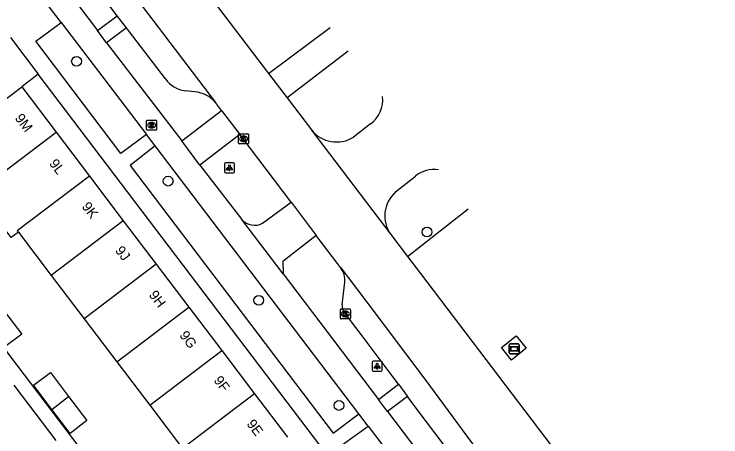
# Model space of a CAD drawing. Extents: x 160026 to 161302, y 384757 to 385701.
# Drawn here: x 160459.2 to 160530.1, y 385444.5 to 385486.9 of the extents above; entities that cross this region are included whole.
import ezdxf

# ---------------------------------------------------------------- set-up
doc = ezdxf.new("R2010")
doc.units = 0
for name, color, linetype in [('IMGEO_Boom', 7, 'Continuous'), ('IMGEO_Fietspad_gesloten', 7, 'Continuous'), ('IMGEO_Groenvoorziening', 7, 'Continuous'), ('IMGEO_Kolk', 7, 'Continuous'), ('IMGEO_Lichtpunt', 7, 'Continuous'), ('IMGEO_Pand', 7, 'Continuous'), ('IMGEO_Pand_nummerreeks', 7, 'Continuous'), ('IMGEO_Parkeervlak_open', 7, 'Continuous'), ('IMGEO_Reclamebord', 7, 'Continuous'), ('IMGEO_Rijbaan_lokaal_gesloten', 7, 'Continuous'), ('IMGEO_Rijbaan_lokaal_open', 7, 'Continuous'), ('IMGEO_Rioolput', 7, 'Continuous'), ('IMGEO_Verkeerseiland_groen', 7, 'Continuous'), ('IMGEO_Voetpad_open', 7, 'Continuous')]:
    doc.layers.add(name, color=color, linetype=linetype)

msp = doc.modelspace()

# ---------------------------------------------------------------- linework, layer by layer
at = {"layer": 'IMGEO_Boom'}
for centre in [(160465.495, 385482.124), (160474.687, 385470.102), (160500.669, 385464.993), (160483.782, 385458.148), (160491.821, 385447.599)]:
    msp.add_circle(centre, 0.489, dxfattribs=at)
at = {"layer": 'IMGEO_Fietspad_gesloten'}
for points in [[(160450.164, 385508.169), (160467.607, 385485.214)], [(160463.968, 385486.014), (160459.973, 385491.267)], [(160463.968, 385486.014), (160472.502, 385474.792)], [(160468.509, 385483.99), (160467.607, 385485.214)], [(160468.509, 385483.99), (160476.046, 385474.129)], [(160473.388, 385473.626), (160472.502, 385474.792)], [(160477.883, 385471.703), (160476.046, 385474.129)], [(160493.83, 385446.745), (160473.388, 385473.626)], [(160477.883, 385471.703), (160482.072, 385466.259)], [(160484.151, 385465.878), (160487.034, 385467.978)], [(160486.213, 385460.814), (160482.072, 385466.259)], [(160489.555, 385464.633), (160486.188, 385462.034), (160486.213, 385460.814)], [(160486.213, 385460.814), (160495.79, 385448.187)], [(160496.701, 385446.986), (160495.79, 385448.187)], [(160496.701, 385446.986), (160506.859, 385433.594)], [(160494.764, 385445.517), (160493.83, 385446.745)], [(160494.764, 385445.517), (160504.971, 385432.095)]]:
    msp.add_lwpolyline(points, dxfattribs=at)
msp.add_arc((160483.356, 385467.401), 1.718, 221.65766, 297.57262, dxfattribs=at)
at = {"layer": 'IMGEO_Groenvoorziening'}
msp.add_lwpolyline([(160461.664, 385480.824), (160460, 385479.559)], dxfattribs=at)
at = {"layer": 'IMGEO_Kolk'}
for p, q in [((160481.757, 385473.925), (160481.757, 385474.777)), ((160481.832, 385474.851), (160482.684, 385474.851)), ((160482.245, 385474.631), (160482.27, 385474.631)), ((160482.758, 385474.777), (160482.758, 385473.925)), ((160482.684, 385473.851), (160481.832, 385473.851)), ((160482.268, 385474.071), (160482.243, 385474.071)), ((160491.97, 385456.351), (160491.97, 385457.203)), ((160492.045, 385457.277), (160492.897, 385457.277)), ((160492.458, 385457.057), (160492.483, 385457.057)), ((160492.971, 385457.203), (160492.971, 385456.351)), ((160492.897, 385456.277), (160492.045, 385456.277)), ((160492.481, 385456.497), (160492.456, 385456.497))]:
    msp.add_line(p, q, dxfattribs=at)
for points in [[(160481.757, 385473.925), (160481.757, 385474.777)], [(160481.832, 385474.851), (160482.684, 385474.851)], [(160482.078, 385474.551), (160482.201, 385474.551), (160482.201, 385474.4), (160482.331, 385474.551), (160482.495, 385474.551), (160482.349, 385474.4), (160482.502, 385474.151), (160482.35, 385474.151), (160482.265, 385474.315), (160482.201, 385474.248), (160482.201, 385474.151), (160482.078, 385474.151), (160482.078, 385474.551)], [(160482.758, 385474.777), (160482.758, 385473.925)], [(160482.684, 385473.851), (160481.832, 385473.851)], [(160491.97, 385456.351), (160491.97, 385457.203)], [(160492.045, 385457.277), (160492.897, 385457.277)], [(160492.291, 385456.977), (160492.414, 385456.977), (160492.414, 385456.826), (160492.544, 385456.977), (160492.708, 385456.977), (160492.562, 385456.826), (160492.715, 385456.577), (160492.563, 385456.577), (160492.478, 385456.741), (160492.414, 385456.674), (160492.414, 385456.577), (160492.291, 385456.577), (160492.291, 385456.977)], [(160492.971, 385457.203), (160492.971, 385456.351)], [(160492.897, 385456.277), (160492.045, 385456.277)]]:
    msp.add_lwpolyline(points, dxfattribs=at)
for centre, start, end in [((160481.834, 385474.775), 91.55205, 178.44795), ((160481.834, 385474.775), 91.55205, 178.44795), ((160482.682, 385474.775), 1.55205, 88.44795), ((160482.682, 385474.775), 1.55205, 88.44795), ((160481.834, 385473.927), 181.55205, 268.44795), ((160481.834, 385473.927), 181.55205, 268.44795), ((160482.682, 385473.927), 271.55205, 358.44795), ((160482.682, 385473.927), 271.55205, 358.44795), ((160492.047, 385457.201), 91.55205, 178.44795), ((160492.047, 385457.201), 91.55205, 178.44795), ((160492.895, 385457.201), 1.55205, 88.44795), ((160492.895, 385457.201), 1.55205, 88.44795), ((160492.047, 385456.353), 181.55205, 268.44795), ((160492.047, 385456.353), 181.55205, 268.44795), ((160492.895, 385456.353), 271.55205, 358.44795), ((160492.895, 385456.353), 271.55205, 358.44795)]:
    msp.add_arc(centre, 0.0765, start, end, dxfattribs=at)
for centre, major_axis, ratio, start_param, end_param in [((160482.244, 385474.351), (-0.387, 0.002), 0.722429, 4.712389, 7.853982), ((160482.269, 385474.351), (-0.39, 0.002), 0.717154, 1.570796, 4.712389), ((160492.457, 385456.777), (-0.387, 0.002), 0.722429, 4.712389, 7.853982), ((160492.482, 385456.777), (-0.39, 0.002), 0.717154, 1.570796, 4.712389)]:
    msp.add_ellipse(centre, major_axis=major_axis, ratio=ratio, start_param=start_param, end_param=end_param, dxfattribs=at)
at = {"layer": 'IMGEO_Lichtpunt'}
for p, q in [((160480.338, 385471.835), (160480.338, 385471.028)), ((160480.338, 385471.835), (160480.338, 385471.028)), ((160481.24, 385471.93), (160480.432, 385471.93)), ((160481.24, 385471.93), (160480.432, 385471.93)), ((160481.334, 385471.028), (160481.334, 385471.835)), ((160481.334, 385471.028), (160481.334, 385471.835)), ((160480.432, 385470.934), (160481.24, 385470.934)), ((160480.432, 385470.934), (160481.24, 385470.934)), ((160495.157, 385451.936), (160495.157, 385451.129)), ((160495.157, 385451.936), (160495.157, 385451.129)), ((160496.059, 385452.031), (160495.251, 385452.031)), ((160496.059, 385452.031), (160495.251, 385452.031)), ((160496.153, 385451.129), (160496.153, 385451.936)), ((160496.153, 385451.129), (160496.153, 385451.936)), ((160495.251, 385451.035), (160496.059, 385451.035)), ((160495.251, 385451.035), (160496.059, 385451.035))]:
    msp.add_line(p, q, dxfattribs=at)
for points in [[(160480.712, 385471.499), (160480.751, 385471.471), (160480.563, 385471.209), (160480.525, 385471.236), (160480.712, 385471.499)], [(160480.814, 385471.451), (160480.861, 385471.451), (160480.861, 385471.129), (160480.814, 385471.129), (160480.814, 385471.451)], [(160480.924, 385471.471), (160480.962, 385471.498), (160481.149, 385471.236), (160481.11, 385471.208), (160480.924, 385471.471)], [(160495.531, 385451.6), (160495.57, 385451.572), (160495.382, 385451.31), (160495.344, 385451.337), (160495.531, 385451.6)], [(160495.633, 385451.552), (160495.68, 385451.552), (160495.68, 385451.23), (160495.633, 385451.23), (160495.633, 385451.552)], [(160495.743, 385451.572), (160495.781, 385451.599), (160495.968, 385451.337), (160495.929, 385451.309), (160495.743, 385451.572)]]:
    msp.add_lwpolyline(points, dxfattribs=at)
for centre in [(160480.837, 385471.633), (160495.656, 385451.734)]:
    msp.add_circle(centre, 0.0994, dxfattribs=at)
for centre, start, end in [((160480.432, 385471.835), 90, 180), ((160480.432, 385471.835), 90, 180), ((160481.24, 385471.835), 0, 90), ((160481.24, 385471.835), 0, 90), ((160480.432, 385471.028), 180, 270), ((160480.432, 385471.028), 180, 270), ((160481.24, 385471.028), 270, 0), ((160481.24, 385471.028), 270, 360), ((160495.251, 385451.936), 90, 180), ((160495.251, 385451.936), 90, 180), ((160496.059, 385451.936), 0, 90), ((160496.059, 385451.936), 0, 90), ((160495.251, 385451.129), 180, 270), ((160495.251, 385451.129), 180, 270), ((160496.059, 385451.129), 270, 0), ((160496.059, 385451.129), 270, 360)]:
    msp.add_arc(centre, 0.0946, start, end, dxfattribs=at)
at = {"layer": 'IMGEO_Pand'}
for points in [[(160452.135, 385473.414), (160452.055, 385473.519), (160460, 385479.559)], [(160460, 385479.559), (160463.446, 385475.016)], [(160455.505, 385468.98), (160463.446, 385475.016)], [(160463.446, 385475.016), (160466.788, 385470.609)], [(160466.788, 385470.609), (160459.553, 385465.124), (160459.673, 385464.989)], [(160466.788, 385470.609), (160470.189, 385466.125)], [(160459.673, 385464.989), (160458.954, 385464.442), (160455.505, 385468.98)], [(160470.189, 385466.125), (160462.964, 385460.647)], [(160470.189, 385466.125), (160473.482, 385461.784)], [(160459.673, 385464.989), (160462.964, 385460.647)], [(160473.482, 385461.784), (160466.255, 385456.306)], [(160473.482, 385461.784), (160476.774, 385457.443)], [(160462.964, 385460.647), (160466.255, 385456.306)], [(160469.546, 385451.964), (160476.774, 385457.443)], [(160476.774, 385457.443), (160480.066, 385453.102)], [(160458.177, 385457.169), (160460.001, 385454.736), (160458.308, 385453.466), (160456.483, 385455.898)], [(160466.255, 385456.306), (160469.546, 385451.964)], [(160472.837, 385447.623), (160480.066, 385453.102)], [(160480.066, 385453.102), (160483.358, 385448.762)], [(160469.546, 385451.964), (160472.837, 385447.623)], [(160463.02, 385447.21), (160461.185, 385449.631), (160462.878, 385450.901), (160464.707, 385448.489)], [(160464.707, 385448.489), (160466.535, 385446.076), (160464.848, 385444.797), (160463.02, 385447.21)], [(160463.02, 385447.21), (160464.707, 385448.489)], [(160483.358, 385448.762), (160476.128, 385443.281)], [(160483.358, 385448.762), (160486.65, 385444.421)], [(160472.837, 385447.623), (160476.128, 385443.281)]]:
    msp.add_lwpolyline(points, dxfattribs=at)
at = {"layer": 'IMGEO_Parkeervlak_open'}
for points in [[(160469.59, 385486.692), (160459.481, 385500), (160452.433, 385509.278), (160452.147, 385509.654)], [(160474.41, 385480.347), (160470.716, 385485.21), (160470.505, 385485.487)], [(160477.381, 385479.051), (160476.394, 385479.15)], [(160492.155, 385457.69), (160492.424, 385459.953)], [(160497.785, 385449.724), (160497.158, 385450.565), (160494.044, 385454.721), (160492.334, 385456.955)], [(160508.762, 385434.937), (160508.418, 385435.41), (160505.422, 385439.48), (160502.569, 385443.347), (160499.569, 385447.333), (160498.696, 385448.504)]]:
    msp.add_lwpolyline(points, dxfattribs=at)
for centre, radius, start, end in [((160476.837, 385482.127), 3.009, 216.25355, 261.53905), ((160477.114, 385476.01), 3.052, 40.45698, 84.97229), ((160490.262, 385460.101), 2.167, 356.07624, 38.11297), ((160493.151, 385457.543), 1.007, 171.62419, 215.75024)]:
    msp.add_arc(centre, radius, start, end, dxfattribs=at)
at = {"layer": 'IMGEO_Reclamebord'}
for p, q in [((160508.91, 385452.888), (160508.91, 385453.688)), ((160508.91, 385453.688), (160508.91, 385452.888)), ((160509.01, 385453.788), (160509.8, 385453.788)), ((160509.8, 385453.788), (160509.01, 385453.788)), ((160509.9, 385453.688), (160509.9, 385452.888)), ((160509.9, 385452.888), (160509.9, 385453.688)), ((160509.8, 385452.788), (160509.01, 385452.788)), ((160509.01, 385452.788), (160509.8, 385452.788))]:
    msp.add_line(p, q, dxfattribs=at)
for points in [[(160509.011, 385453.52), (160509.799, 385453.52), (160509.799, 385453.056), (160509.011, 385453.056), (160509.011, 385453.52)], [(160509.076, 385453.455), (160509.076, 385453.121), (160509.734, 385453.121), (160509.734, 385453.455), (160509.076, 385453.455)]]:
    msp.add_lwpolyline(points, dxfattribs=at)
for centre, start, end in [((160509.01, 385453.688), 90, 180), ((160509.01, 385453.688), 90, 180), ((160509.8, 385453.688), 0, 90), ((160509.8, 385453.688), 360, 90), ((160509.01, 385452.888), 180, 270), ((160509.01, 385452.888), 180, 270), ((160509.8, 385452.888), 270, 0), ((160509.8, 385452.888), 270, 0)]:
    msp.add_arc(centre, 0.1, start, end, dxfattribs=at)
at = {"layer": 'IMGEO_Rijbaan_lokaal_gesloten'}
for points in [[(160429.878, 385553.156), (160470.248, 385500), (160484.761, 385480.89)], [(160427.902, 385545.817), (160462.714, 385500), (160479.436, 385477.991)], [(160484.761, 385480.89), (160486.628, 385478.443)], [(160480.043, 385477.196), (160479.436, 385477.991)], [(160486.628, 385478.443), (160489.058, 385475.245)], [(160480.043, 385477.196), (160480.15, 385477.055), (160481.89, 385474.772)], [(160494.997, 385475.836), (160493.297, 385474.526)], [(160489.058, 385475.245), (160489.08, 385475.205), (160497.017, 385464.764), (160497.037, 385464.742)], [(160487.034, 385467.978), (160482.012, 385474.612), (160481.89, 385474.772)], [(160497.514, 385469.012), (160499.498, 385470.596)], [(160487.034, 385467.978), (160489.555, 385464.633)], [(160491.967, 385461.439), (160491.691, 385461.837), (160489.555, 385464.633)], [(160497.037, 385464.742), (160498.698, 385462.556)], [(160498.698, 385462.556), (160500, 385460.842), (160530.144, 385421.169)], [(160491.967, 385461.439), (160492.138, 385461.232), (160492.738, 385460.448), (160494.514, 385458.092), (160500.438, 385450.238), (160504.672, 385444.526), (160508.519, 385439.367), (160512.396, 385434.081), (160516.604, 385428.261), (160520.285, 385423.163), (160523.892, 385418.13), (160524.087, 385417.857), (160524.231, 385417.656)]]:
    msp.add_lwpolyline(points, dxfattribs=at)
for centre, radius, start, end in [((160493.177, 385478.276), 3.044, 306.71909, 6.20379), ((160491.578, 385477.244), 3.216, 218.42763, 302.31911), ((160501.366, 385468.379), 2.899, 81.1141, 130.10889), ((160499.604, 385466.617), 3.179, 131.11341, 216.13847)]:
    msp.add_arc(centre, radius, start, end, dxfattribs=at)
at = {"layer": 'IMGEO_Rijbaan_lokaal_open'}
for points in [[(160495.875, 385417.232), (160495.92, 385417.173), (160488.294, 385413.757), (160459.553, 385451.644), (160449.825, 385464.519), (160448.667, 385463.642)], [(160463.447, 385444.083), (160459.234, 385449.636)]]:
    msp.add_lwpolyline(points, dxfattribs=at)
at = {"layer": 'IMGEO_Rioolput'}
for p, q in [((160472.525, 385475.29), (160472.525, 385476.142)), ((160472.6, 385476.216), (160473.452, 385476.216)), ((160473.013, 385475.996), (160473.038, 385475.996)), ((160473.526, 385476.142), (160473.526, 385475.29)), ((160473.452, 385475.216), (160472.6, 385475.216)), ((160473.036, 385475.436), (160473.011, 385475.436))]:
    msp.add_line(p, q, dxfattribs=at)
for points in [[(160472.525, 385475.29), (160472.525, 385476.142)], [(160472.6, 385476.216), (160473.452, 385476.216)], [(160473.114, 385475.914), (160472.862, 385475.916), (160472.862, 385475.516)], [(160473.04, 385475.835), (160472.986, 385475.835), (160472.986, 385475.754)], [(160473.526, 385476.142), (160473.526, 385475.29)], [(160473.452, 385475.216), (160472.6, 385475.216)], [(160472.862, 385475.516), (160472.986, 385475.516), (160472.986, 385475.678), (160472.997, 385475.678)], [(160472.986, 385475.754), (160473.038, 385475.754)], [(160473.044, 385475.649), (160473.115, 385475.516), (160473.255, 385475.516), (160473.19, 385475.642)]]:
    msp.add_lwpolyline(points, dxfattribs=at)
for centre, radius, start, end in [((160472.602, 385476.14), 0.0765, 91.55205, 178.44795), ((160472.602, 385476.14), 0.0765, 91.55205, 178.44795), ((160473.046, 385475.739), 0.0964, 77.00612, 93.18647), ((160473.06, 385475.796), 0.0378, 276.66336, 79.67722), ((160473.113, 385475.804), 0.109, 350.36119, 89.41601), ((160473.45, 385476.14), 0.0765, 1.55205, 88.44795), ((160473.45, 385476.14), 0.0765, 1.55205, 88.44795), ((160472.602, 385475.292), 0.0765, 181.55205, 268.44795), ((160472.602, 385475.292), 0.0765, 181.55205, 268.44795), ((160472.996, 385475.625), 0.0533, 26.02933, 88.69889), ((160473.022, 385475.943), 0.19, 274.7715, 282.96867), ((160473.111, 385475.804), 0.112, 277.58423, 350.98172), ((160473.095, 385475.589), 0.108, 29.51342, 73.79051), ((160473.45, 385475.292), 0.0765, 271.55205, 358.44795), ((160473.45, 385475.292), 0.0765, 271.55205, 358.44795)]:
    msp.add_arc(centre, radius, start, end, dxfattribs=at)
for centre, major_axis, ratio, start_param, end_param in [((160473.012, 385475.716), (-0.387, 0.002), 0.722429, 4.712389, 7.853982), ((160473.037, 385475.716), (-0.39, 0.002), 0.717154, 1.570796, 4.712389)]:
    msp.add_ellipse(centre, major_axis=major_axis, ratio=ratio, start_param=start_param, end_param=end_param, dxfattribs=at)
at = {"layer": 'IMGEO_Verkeerseiland_groen'}
msp.add_lwpolyline([(160498.698, 385462.556), (160504.798, 385467.328)], dxfattribs=at)
at = {"layer": 'IMGEO_Voetpad_open'}
for points in [[(160467.607, 385485.214), (160469.59, 385486.692)], [(160470.505, 385485.487), (160469.59, 385486.692)], [(160472.502, 385474.792), (160469.956, 385472.872), (160461.428, 385484.142), (160463.968, 385486.014)], [(160470.505, 385485.487), (160468.509, 385483.99)], [(160484.761, 385480.89), (160490.928, 385485.527)], [(160458.867, 385484.508), (160461.664, 385480.824)], [(160492.753, 385483.132), (160486.628, 385478.443)], [(160505.278, 385423.36), (160461.664, 385480.824)], [(160476.046, 385474.129), (160480.043, 385477.196)], [(160481.89, 385474.772), (160477.883, 385471.703)], [(160473.388, 385473.626), (160470.873, 385471.66), (160491.256, 385444.81), (160493.83, 385446.745)], [(160509.126, 385452.16), (160508.121, 385453.421), (160509.596, 385454.597), (160510.601, 385453.336), (160509.126, 385452.16)], [(160495.79, 385448.187), (160497.785, 385449.724)], [(160497.785, 385449.724), (160498.696, 385448.504)], [(160498.696, 385448.504), (160496.701, 385446.986)], [(160504.971, 385432.095), (160502.396, 385430.153), (160492.165, 385443.635), (160494.764, 385445.517)]]:
    msp.add_lwpolyline(points, dxfattribs=at)

# ---------------------------------------------------------------- texts
at = {"layer": 'IMGEO_Pand_nummerreeks'}
for s, p in [('9M', (160459.257, 385476.402)), ('9L', (160462.705, 385471.855)), ('9K', (160465.974, 385467.545)), ('9J', (160469.323, 385463.13)), ('9H', (160472.703, 385458.674)), ('9G', (160475.776, 385454.621)), ('9F', (160479.205, 385450.101)), ('9E', (160482.514, 385445.738))]:
    msp.add_text(s, height=1, rotation=307.17902, dxfattribs=at).set_placement(p)

doc.saveas('drawing.dxf')
